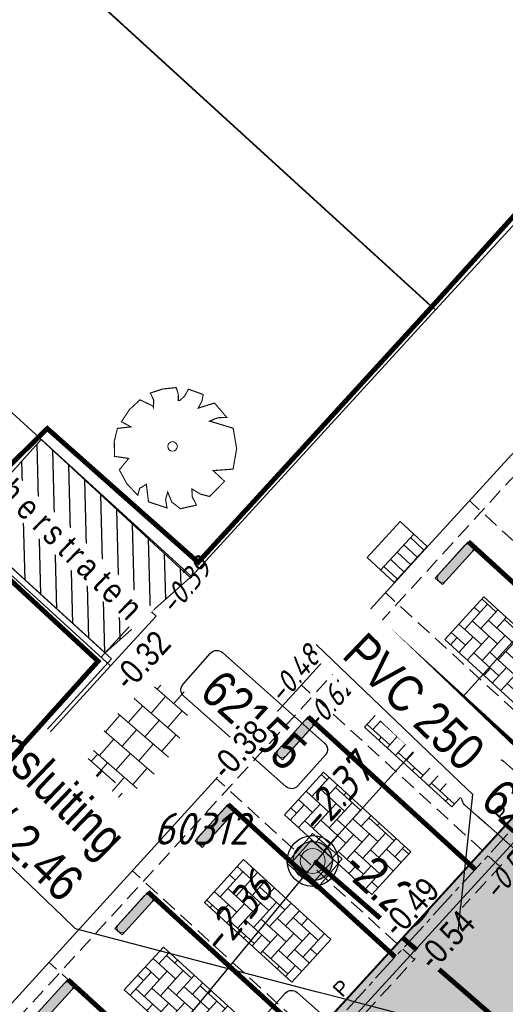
# Model space of a CAD drawing. Header units: metres. Extents: x 111546 to 149831, y 498798 to 507863.
# Tile 905 of 1056: x 111901 to 111911, y 501834 to 501854. Entities that reach past the tile are written whole.
import ezdxf
from ezdxf import colors
from ezdxf.entities.mleader import LeaderData, LeaderLine
from ezdxf.enums import TextEntityAlignment as Align
from ezdxf.math import Vec2, Vec3

# ---------------------------------------------------------------- set-up
doc = ezdxf.new("R2010")
doc.units = ezdxf.units.M
for name, pattern in [('CENTER2', [28.575, 19.05, -3.175, 3.175, -3.175]), ('DASHED', [19.05, 12.7, -6.35]), ('HIDDEN2', [4.7625, 3.175, -1.5875]), ('markering 200-1-1', [10, 5, -5])]:
    doc.linetypes.add(name, pattern=pattern)
for name, color, linetype in [('0-hoogte mv-bestaand', 253, 'Continuous'), ('0-hoogte mv-nieuw', 2, 'Continuous'), ('0-werkgrens', 210, 'FENCELINE1'), ('2-nw- bob-DWA', 20, 'Continuous'), ('2-nw-diameter DWA', 20, 'Continuous'), ('2-nw-DWA inspectieput nr', 2, 'Continuous'), ('2-nw-HWA inspectieput nr', 2, 'Continuous'), ('2-nw-inspectieput-DWA-PP', 93, 'Continuous'), ('2-nw-streng-DWA PVC', 131, 'DASHED'), ('2-nw-tekst-flexibele aansluiting', 7, 'Continuous'), ('2-vw-DWA-streng-PVC200-incl grondwerk', 252, 'RI-HWA-V'), ('2-vw-DWA-streng-PVC250-incl grondwerk', 252, 'RI-HWA-V'), ('2-vw-Put DWA inspectie nummer', 54, 'Continuous'), ('2-vw-Put inspectie', 54, 'DASHED'), ('2-vw-Streng gemengd  bobtot', 54, 'Continuous'), ('3-bs-materiaal scheiding', 200, 'HIDDEN2'), ('3-nw-herstraten1', 7, 'Continuous'), ('3-NW-HV-316010+318010-Afwerken zandbed voor wegfundering en menggranulaat-opp', 20, 'Continuous'), ('3-vw-band-trb-13-15x25', 230, 'Continuous'), ('3-vw-HV-304010-Opbreken tegels-opp', 150, 'AI-KADASTRAAL'), ('B01_HOOFDGEBOUW', 1, 'Continuous'), ('Q26_BOOM', 252, 'Continuous'), ('T02_RASTER', 252, 'Continuous'), ('V03_KNTTEGELPAD', 252, 'Continuous')]:
    doc.layers.add(name, color=color, linetype=linetype)
for name, color, linetype, lineweight in [('0-kadastrale percelen', 253, 'AI-KADASTRAAL', 9), ('3-nw-arcering-trottoir', 2, 'Continuous', 15), ('3-nw-band-gb 5-20x20 gb-achterkant', 7, 'CENTER2', 13), ('3-nw-band-gb 5-20x20 gb-voorkant', 7, 'Continuous', 13), ('3-nw-bandstootband 20-20-1000', 7, 'Continuous', 13), ('3-nw-mat-arcering', 7, 'Continuous', 5), ('3-nw-mat-KF (wit) om-en-om', 3, 'markering 200-1-1', 13), ('3-nw-mat-P-tegel', 3, 'Continuous', 13), ('3-nw-materiaalscheiding-', 7, 'DASHED', 13), ('3-nw-putrand-bestrating-dwa', 30, 'Continuous', 13), ('3-nw-text-20', 7, 'Continuous', 15), ('3-vw-kolk-trottoirkolk', 50, 'Continuous', 13), ('3-vw-verharding', 3, 'Continuous', 15)]:
    doc.layers.add(name, color=color, linetype=linetype, lineweight=lineweight)
doc.layers.add('3-nw-menggranulaat', color=7, linetype='Continuous', lineweight=13, true_color=0xebebeb)
doc.styles.add('2.5-500 Zaanstad', font='isocp.shx', dxfattribs={"height": 1.25})
doc.styles.get("Standard").update_dxf_attribs({"font": 'isocp-ie.shx'})
doc.styles.add('veysel', font='isocp-ie.shx', dxfattribs={"height": 0.1})
doc.styles.add('Zaanstad', font='ARIALN.TTF')
doc.styles.add('Zaanstad 1-200 1.8mm', font='ARIALN.TTF', dxfattribs={"height": 0.36})
doc.styles.add('Zaanstad 1-200 2.5mm', font='ARIALN.TTF', dxfattribs={"height": 0.5})
doc.styles.add('Zaanstad 1-250 2.0mm', font='ARIALN.TTF', dxfattribs={"height": 0.5})
doc.styles.add('Zaanstad 1-500 1.8mm', font='ARIALN.TTF', dxfattribs={"height": 0.9})
doc.linetypes.add('AI-KADASTRAAL', pattern='A,5.5,-2,["K",Standard,S=1.8,R=0,X=0,Y=-0.9],-2,5.5,-2,[5,NLCS.SHX,S=0.75,R=0,X=0,Y=0],-2', length=19)
doc.linetypes.add('FENCELINE1', pattern='A,6.35,-2.54,[133,ltypeshp.shx,S=2.54,R=0,X=-2.54,Y=0],-2.54,25.4', length=36.83)
doc.linetypes.add('RI-HWA-V', pattern='A,2.5,[24,NLCS.SHX,S=1,R=0,X=0,Y=0],2.5,-1.8', length=6.8)

# ---------------------------------------------------------------- blocks, each defined once
blk = doc.blocks.new('Q26')
at = {"linetype": 'Continuous', "lineweight": 20, "const_width": 0.0225}
blk.add_lwpolyline([(0.757, 0.516), (1.237, 0.371), (1.308, -0.046), (1.235, -0.463), (0.83, -0.494), (1.061, -0.711), (0.757, -1.022), (0.565, -0.971), (0.395, -0.867), (0.404, -1.032), (0.49, -1.198), (0.163, -1.271), (-0.015, -1.136), (-0.097, -0.929), (-0.141, -1.084), (-0.112, -1.255), (-0.489, -1.131), (-0.532, -0.774), (-0.668, -0.854), (-0.707, -0.996), (-0.927, -0.766), (-1.083, -0.479), (-0.894, -0.246), (-1.181, -0.203), (-1.187, 0.104), (-1.122, 0.367), (-0.847, 0.398), (-1.04, 0.503), (-0.879, 0.749), (-0.663, 0.95), (-0.402, 0.826), (-0.388, 0.795), (-0.382, 0.942), (-0.452, 1.088), (-0.194, 1.172), (0.076, 1.199), (0.118, 1.07), (0.119, 0.935), (0.148, 0.935), (0.252, 1.031), (0.325, 1.167), (0.626, 1.059), (0.6, 0.925), (0.525, 0.78), (0.856, 0.885), (1.105, 0.593), (0.924, 0.584)], close=True, dxfattribs=at)
at = {"linetype": 'Continuous', "lineweight": 20}
blk.add_circle((0.001, -0.001), 0.0983, dxfattribs=at)
blk = doc.blocks.new('PUTVNB')
at = {"linetype": 'Continuous', "lineweight": 13}
blk.add_line((-0.008, -0.504), (-0.004, -0.498), dxfattribs=at)
at = {"linetype": 'Continuous', "lineweight": 13, "ltscale": 0.04, "flags": 128}
blk.add_lwpolyline([(-0.5, 0.5), (-0.5, -0.5), (0.5, -0.5), (0.5, 0.5), (-0.5, 0.5)], dxfattribs=at)
at = {"linetype": 'Continuous', "lineweight": 13}
blk.add_point((0, 0), dxfattribs=at)
blk = doc.blocks.new('2-inspectieput rond 80cm')
at = {"ltscale": 0.03}
h = blk.add_hatch(color=256, dxfattribs=at)
h.dxf.hatch_style = 1
edge = h.paths.add_edge_path()
edge.add_arc((0, 0), 0.4, 0, 360)
for radius in [0.52, 0.4]:
    blk.add_circle((0, 0), radius)
blk = doc.blocks.new('W kf pvak elleboog')
at = {"layer": '3-nw-mat-arcering', "ltscale": 2}
h = blk.add_hatch(dxfattribs=at)
h.set_pattern_fill('AVH-BSS_KEIFORMAAT_KEPER', color=256, scale=2.2, angle=-10.842, pattern_type=2)
h.set_pattern_definition([(360, (-58.08052, 37.16894), (0.231, 0.231), [0.693, -0.231]), (270, (-58.08052, 37.63094), (0.231, 0.231), [0.693, -0.231])])
h.paths.add_polyline_path([(-0.902, 1.232), (1.511, 1.232), (1.511, 0.051), (-0.902, 0.051)])
blk.add_lwpolyline([(-0.902, 1.232), (1.511, 1.232), (1.511, 0.051), (-0.902, 0.051)], close=True)
blk = doc.blocks.new('Parkeertegel')
at = {"layer": '3-nw-mat-P-tegel'}
blk.add_lwpolyline([(2.759, 0.577), (2.286, 0.577), (2.286, 0.105), (2.759, 0.105)], close=True, dxfattribs=at)
at = {"layer": '3-nw-mat-P-tegel', "insert": (2.523, 0.341), "char_height": 0.3, "width": 0.47312, "attachment_point": 5, "rotation": 359.9251, "style": '2.5-500 Zaanstad', "bg_fill": 2}
blk.add_mtext('{\\fArial|b0|i0|c0|p34;P}', dxfattribs=at)
blk = doc.blocks.new('A$C3AAC5372')
h = blk.add_hatch(color=253)
edge = h.paths.add_edge_path()
edge.add_line((-1.005, -0.525), (-0.205, -0.525))
edge.add_arc((-0.205, -0.425), 0.1, 270, 450)
edge.add_line((-0.205, -0.325), (-1.005, -0.325))
edge.add_arc((-1.005, -0.425), 0.1, 90, 270)
blk.add_lwpolyline([(-1.005, -0.525), (-0.205, -0.525, 1), (-0.205, -0.325), (-1.005, -0.325), (-1.005, -0.325, 1)], format="xyb", close=True)
blk.add_lwpolyline([(-1.105, -0.525), (-0.105, -0.525), (-0.105, -0.325), (-1.105, -0.325)], close=True)
blk = doc.blocks.new('tgls')
at = {"linetype": 'Continuous'}
for p, q in [((-1.018, -0.663), (-1.018, 0.575)), ((-0.418, -0.668), (-0.418, 0.573)), ((0.182, -0.673), (0.182, 0.57)), ((0.782, -0.678), (0.782, 0.568)), ((-1.018, 0.329), (-1.552, 0.329)), ((0.182, 0.329), (-0.418, 0.329)), ((1.218, 0.329), (0.782, 0.329)), ((-1.618, 0.029), (-1.635, 0.029)), ((-1.618, -0.658), (-1.618, 0.09)), ((-0.418, 0.029), (-1.018, 0.029)), ((0.782, 0.029), (0.182, 0.029)), ((-1.018, -0.271), (-1.618, -0.271)), ((0.182, -0.271), (-0.418, -0.271)), ((1.382, -0.271), (0.782, -0.271)), ((1.382, -0.682), (1.382, -0.248)), ((-1.618, -0.571), (-1.803, -0.571)), ((-0.418, -0.571), (-1.018, -0.571)), ((0.782, -0.571), (0.182, -0.571)), ((1.473, -0.571), (1.382, -0.571))]:
    blk.add_line(p, q, dxfattribs=at)
blk = doc.blocks.new('straatkolk_M')
at = {"linetype": 'Continuous'}
for p, q in [((-0.404, 0.475), (-0.569, -0.255)), ((0.569, 0.255), (-0.404, 0.475)), ((0.569, 0.255), (0.404, -0.475)), ((0.404, -0.475), (-0.569, -0.255))]:
    blk.add_line(p, q, dxfattribs=at)
blk = doc.blocks.new('Bestaande trottoirkolk')
for points in [[(-0.4, 0.374), (-0.4, 0.748)], [(-0.2, 0.374), (-0.2, 0.748)], [(0, 0.374), (0, 0.748)], [(0.2, 0.374), (0.2, 0.748)], [(0.4, 0.374), (0.4, 0.748)], [(-0.499, 0.374), (0.499, 0.374)]]:
    blk.add_lwpolyline(points)
at = {"rotation": 12.74062106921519}
blk.add_blockref('straatkolk_M', (0, 0.374), dxfattribs=at)
blk = doc.blocks.new('putrand')
blk.add_lwpolyline([(-0.3, -0.3), (0.3, -0.3), (0.3, 0.3), (-0.3, 0.3)], close=True)
blk.add_circle((0, 0), 0.253)

msp = doc.modelspace()

# ---------------------------------------------------------------- hatches: boundary and pattern name
at = {"layer": '3-nw-arcering-trottoir'}
h = msp.add_hatch(dxfattribs=at)
h.set_pattern_fill('AVH-TEGEL_300X300_HALFST', color=256, scale=1.5, angle=208.98107, style=0, pattern_type=2)
h.set_pattern_definition([(229.00454452, (409667.53948, 89861.44929), (-0.12537826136, -0.48724253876), [0.45, -0.45]), (319.00454452, (409667.5395, 89861.4493), (0.2951996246, 0.33964272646), [])])
edge = h.paths.add_edge_path()
edge.add_ellipse((111903.4274, 501839.2536), major_axis=(-0.8774, -1.0994), ratio=0.488545, start_angle=0, end_angle=360)

# ---------------------------------------------------------------- linework, layer by layer
at = {"layer": '0-kadastrale percelen', "ltscale": 0.25}
msp.add_line((111902.895, 501840.952), (111898.711, 501844.764), dxfattribs=at)
for points in [[(111901.225, 501855.621), (111909.399, 501848.154), (111922.95, 501862.783)], [(111885.616, 501830.389), (111889.797, 501826.574), (111902.895, 501840.952)]]:
    msp.add_lwpolyline(points, dxfattribs=at)
at = {"layer": '2-nw-DWA inspectieput nr', "elevation": 0.6224, "flags": 128}
msp.add_lwpolyline([(111904.3525, 501840.4315), (111904.9159, 501841.0673, -0.4142136), (111905.1557, 501841.0818), (111907.2399, 501839.2348, -0.4142136), (111907.2544, 501838.995), (111906.6909, 501838.3592, -0.4142136), (111906.4511, 501838.3447), (111904.3669, 501840.1917, -0.4142136)], format="xyb", close=True, dxfattribs=at)
at = {"layer": '2-nw-streng-DWA PVC', "ltscale": 0.1, "const_width": 0.1}
msp.add_lwpolyline([(111907.0337, 501836.825), (111912.4151, 501832.1429)], dxfattribs=at)
at = {"layer": '2-vw-DWA-streng-PVC200-incl grondwerk', "ltscale": 0.2, "flags": 128}
msp.add_lwpolyline([(111907.527, 501837.378), (111929.7677, 501862.038)], dxfattribs=at)
at = {"layer": '2-vw-DWA-streng-PVC250-incl grondwerk', "ltscale": 0.2, "flags": 128}
msp.add_lwpolyline([(111890.2451, 501816.4148), (111907.527, 501837.378)], dxfattribs=at)
at = {"layer": '3-bs-materiaal scheiding', "ltscale": 0.1}
for p, q in [((111914.257, 501840.459), (111910.19, 501844.178)), ((111912.537, 501838.589), (111908.477, 501842.302)), ((111905.639, 501831.089), (111901.618, 501834.766))]:
    msp.add_line(p, q, dxfattribs=at)
at = {"layer": '3-nw-band-gb 5-20x20 gb-achterkant', "ltscale": 0.03}
msp.add_lwpolyline([(111890.0555, 501814.4905), (111928.0633, 501856.0882)], dxfattribs=at)
at = {"layer": '3-nw-band-gb 5-20x20 gb-voorkant'}
msp.add_lwpolyline([(111890.1938, 501814.3453), (111928.211, 501855.9533)], dxfattribs=at)
at = {"layer": '3-nw-mat-KF (wit) om-en-om', "ltscale": 0.06, "const_width": 0.1}
for points in [[(111910.1683, 501843.3422), (111913.5741, 501840.2304)], [(111908.5359, 501841.5557), (111911.9417, 501838.4438)], [(111906.9036, 501839.7691), (111910.3093, 501836.6573)], [(111905.2712, 501837.9826), (111908.677, 501834.8707)], [(111903.6388, 501836.196), (111907.0446, 501833.0842)], [(111902.0065, 501834.4095), (111905.4122, 501831.2976)]]:
    msp.add_lwpolyline(points, dxfattribs=at)
at = {"layer": '3-nw-materiaalscheiding-', "ltscale": 0.025}
msp.add_lwpolyline([(111887.1552, 501818.4767), (111924.6997, 501859.5674)], dxfattribs=at)
at = {"layer": '3-vw-band-trb-13-15x25', "ltscale": 0.1}
msp.add_lwpolyline([(111927.494, 501855.5), (111923.668, 501858.917), (111908.995, 501842.871)], dxfattribs=at)
at = {"layer": 'B01_HOOFDGEBOUW'}
msp.add_lwpolyline([(111898.68, 501844.637), (111902.873, 501840.806), (111896.2, 501833.489), (111892.005, 501837.319)], dxfattribs=at)
at = {"layer": 'T02_RASTER', "ltscale": 0.25}
msp.add_line((111909.498, 501848.069), (111877.151, 501877.617), dxfattribs=at)
at = {"layer": 'V03_KNTTEGELPAD'}
msp.add_line((111909.498, 501848.069), (111916.285, 501855.475), dxfattribs=at)
for points in [[(111873.179, 501881.246), (111877.151, 501877.617), (111872.146, 501872.224), (111896.444, 501850), (111904.523, 501842.634), (111909.498, 501848.069)], [(111902.873, 501840.806), (111903.804, 501841.824), (111903.612, 501841.999), (111902.681, 501840.981)]]:
    msp.add_lwpolyline(points, dxfattribs=at)

# ---------------------------------------------------------------- block references
at = {"layer": '2-nw-inspectieput-DWA-PP', "rotation": 359.6124130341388}
msp.add_blockref('2-inspectieput rond 80cm', (111906.9964, 501836.8276), dxfattribs=at)
at = {"layer": '2-vw-Put inspectie', "xscale": 0.8, "yscale": 0.8, "zscale": 0.8, "rotation": 49.53716588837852}
msp.add_blockref('PUTVNB', (111907.0337, 501836.825), dxfattribs=at)
at = {"layer": '3-nw-bandstootband 20-20-1000', "rotation": 227.7978165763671}
for p in [(111909.8128, 501842.1699), (111908.1804, 501840.3833), (111906.5481, 501838.5968), (111904.9157, 501836.8102), (111903.2833, 501835.0237), (111901.651, 501833.2371)]:
    msp.add_blockref('A$C3AAC5372', p, dxfattribs=at)
at = {"layer": '3-nw-mat-arcering', "rotation": 137.582090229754}
for p in [(111911.6324, 501841.2346), (111905.1029, 501834.0884)]:
    msp.add_blockref('W kf pvak elleboog', p, dxfattribs=at)
at = {"layer": '3-nw-putrand-bestrating-dwa', "zscale": 1.528603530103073, "rotation": 138.0634148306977}
msp.add_blockref('putrand', (111906.9964, 501836.8276), dxfattribs=at)
at = {"layer": '3-vw-kolk-trottoirkolk', "rotation": 227.3022730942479}
msp.add_blockref('Bestaande trottoirkolk', (111908.4415, 501843.3835), dxfattribs=at)
at = {"layer": '3-vw-verharding', "rotation": 228.1031230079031}
msp.add_blockref('tgls', (111901.8278, 501837.2782), dxfattribs=at)
at = {"layer": 'Q26_BOOM'}
msp.add_blockref('Q26', (111904.138, 501845.285), dxfattribs=at)
msp.add_blockref('Q26', (111904.138, 501845.285), dxfattribs=at)

# ---------------------------------------------------------------- texts
at = {"layer": '0-hoogte mv-bestaand', "style": 'veysel', "oblique": 15}
for s, p in [('-0.39', (111904.5618, 501842.291)), ('-0.48', (111906.7825, 501840.486)), ('-0.62', (111907.4749, 501839.8898)), ('-0.53', (111911.1564, 501836.4676))]:
    msp.add_text(s, height=0.45, rotation=50, dxfattribs=at).set_placement(p, align=Align.CENTER)
at = {"layer": '2-vw-Put DWA inspectie nummer', "oblique": 15}
msp.add_text('60312', height=0.65, dxfattribs=at).set_placement((111903.7577, 501836.9658), align=Align.BOTTOM_LEFT)
at = {"layer": '2-vw-Streng gemengd  bobtot', "oblique": 15}
for s, rotation, p in [('-2.37', 47.95291, (111907.2252, 501837.1637)), ('-2.36', 50.49816, (111905.2451, 501834.7242))]:
    msp.add_text(s, height=0.65, rotation=rotation, dxfattribs=at).set_placement(p, align=Align.BOTTOM_LEFT)

# ---------------------------------------------------------------- next in the draw order: block references
at = {"layer": '3-nw-mat-P-tegel', "rotation": 47.58209023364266}
for p in [(111909.3948, 501835.715), (111907.7624, 501833.9285), (111906.1301, 501832.1419)]:
    msp.add_blockref('Parkeertegel', p, dxfattribs=at)

# ---------------------------------------------------------------- next in the draw order: hatches: boundary and pattern name
at = {"layer": '3-vw-HV-304010-Opbreken tegels-opp', "ltscale": 0.01}
h = msp.add_hatch(dxfattribs=at)
h.set_pattern_fill('GOST_GLASS', color=256, scale=0.08)
h.set_pattern_definition([(294.51638, (112010.33835, 501946.37295), (-0.2375469, -0.6359021), [0.4, -0.56]), (294.51638, (112010.27896, 501946.21397), (-0.2375469, -0.6359021), [0.16, -0.8]), (294.51638, (112010.49732, 501946.31356), (-0.2375469, -0.6359021), [0.16, -0.8])])
h.paths.add_polyline_path([(111902.0064, 501823.0969), (111912.2111, 501834.0395), (111909.4237, 501836.6389), (111899.219, 501825.6963)], flags=9)

# ---------------------------------------------------------------- next in the draw order: linework, layer by layer
at = {"layer": '2-nw-HWA inspectieput nr', "ltscale": 0.05, "elevation": 0.6224, "flags": 128}
for points in [[(111910.0786, 501838.2145), (111910.642, 501838.8502, -0.4142136), (111910.8818, 501838.8647), (111912.966, 501837.0177, -0.4142136), (111912.9804, 501836.7779), (111912.417, 501836.1421, -0.4142136), (111912.1772, 501836.1277), (111910.093, 501837.9746, -0.4142136)], [(111905.8741, 501833.4966), (111906.4375, 501834.1324, -0.4142136), (111906.6773, 501834.1468), (111908.7615, 501832.2999, -0.4142136), (111908.776, 501832.06), (111908.2125, 501831.4242, -0.4142136), (111907.9727, 501831.4098), (111905.8885, 501833.2567, -0.4142136)]]:
    msp.add_lwpolyline(points, format="xyb", close=True, dxfattribs=at)
at = {"layer": '3-bs-materiaal scheiding', "ltscale": 0.1}
for p, q in [((111890.971, 501815.141), (111927.86, 501855.249)), ((111910.813, 501836.714), (111906.762, 501840.418)), ((111909.069, 501834.818), (111905.028, 501838.513)), ((111907.347, 501832.946), (111903.316, 501836.632))]:
    msp.add_line(p, q, dxfattribs=at)
at = {"layer": '3-vw-band-trb-13-15x25', "ltscale": 0.1}
msp.add_lwpolyline([(111908.995, 501842.871), (111896.111, 501828.716), (111886.878, 501818.733), (111890.971, 501815.141), (111885.341, 501808.965), (111889.947, 501794.54), (111890.302, 501793.27)], dxfattribs=at)

# ---------------------------------------------------------------- next in the draw order: block references
at = {"layer": '3-nw-mat-arcering', "rotation": 137.582090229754}
for p in [(111910, 501839.448), (111908.3677, 501837.6615), (111906.7353, 501835.8749)]:
    msp.add_blockref('W kf pvak elleboog', p, dxfattribs=at)

# ---------------------------------------------------------------- next in the draw order: texts
at = {"layer": '2-nw- bob-DWA', "style": 'Zaanstad 1-500 1.8mm'}
msp.add_text('-2.29', height=0.75, rotation=317.82608, dxfattribs=at).set_placement((111909.5134, 501835.8728), align=Align.TOP_RIGHT)

# ---------------------------------------------------------------- next in the draw order: texts
at = {"layer": '0-hoogte mv-nieuw', "char_height": 0.5, "attachment_point": 7, "rotation": 47.41511, "style": 'Zaanstad 1-200 2.5mm', "bg_fill": 3, "box_fill_scale": 1.1, "bg_fill_color": 256, "bg_fill_true_color": 13158600, "bg_fill_transparency": 0}
for s, insert in [('\\A1;-0.32', (111903.2604, 501840.2659)), ('\\A1;-0.54', (111909.4641, 501834.5644))]:
    msp.add_mtext(s, dxfattribs=dict(at, insert=insert))
at = {"layer": '2-nw-DWA inspectieput nr', "ltscale": 0.05, "insert": (111905.7954, 501839.6986), "char_height": 0.75, "width": 0.574682, "attachment_point": 5, "rotation": 318.07872, "style": 'Zaanstad 1-200 1.8mm', "bg_fill": 3, "box_fill_scale": 1.1, "bg_fill_color": 256, "bg_fill_true_color": 13158600, "bg_fill_transparency": 0}
msp.add_mtext('\\A1;62155', dxfattribs=at)
at = {"layer": '2-nw-HWA inspectieput nr', "ltscale": 0.05, "insert": (111911.5215, 501837.4815), "char_height": 0.75, "width": 0.574682, "attachment_point": 5, "rotation": 318.07872, "style": 'Zaanstad 1-200 1.8mm', "bg_fill": 3, "box_fill_scale": 1.1, "bg_fill_color": 256, "bg_fill_true_color": 13158600, "bg_fill_transparency": 0}
msp.add_mtext('\\A1;62156', dxfattribs=at)

# ---------------------------------------------------------------- next in the draw order: texts
at = {"layer": '0-hoogte mv-nieuw', "char_height": 0.5, "attachment_point": 7, "rotation": 47.41511, "style": 'Zaanstad 1-200 2.5mm', "bg_fill": 3, "box_fill_scale": 1.1, "bg_fill_color": 256, "bg_fill_true_color": 13158600, "bg_fill_transparency": 0}
for s, insert in [('\\A1;-0.38', (111905.2415, 501838.4451)), ('\\A1;-0.49', (111908.7375, 501835.2321))]:
    msp.add_mtext(s, dxfattribs=dict(at, insert=insert))

# ---------------------------------------------------------------- next in the draw order: leaders
at = {"layer": '2-nw-diameter DWA'}
ml = msp.add_multileader_mtext('Standard', dxfattribs=at)
ml.set_content('PVC 250', color=256, style='Zaanstad')
ml.set_leader_properties()
ml.build(insert=Vec2(0, 0))
ml.multileader.update_dxf_attribs({"has_text_frame": 1, "text_left_attachment_type": 6, "text_right_attachment_type": 5, "dogleg_length": 0.36, "arrow_head_size": 0.8, "scale": 0.5})
ctx = ml.context
ctx.base_point, ctx.scale, ctx.char_height, ctx.arrow_head_size, ctx.landing_gap_size, ctx.plane_origin, ctx.plane_x_axis, ctx.plane_y_axis = Vec3(111907.3157, 501841.0268), 0.5, 0.75, 0.8, 0.2, Vec3(111925.4805, 501823.8945), Vec3(0.7213931, -0.6925258), Vec3(0.6925258, 0.7213931)
ctx.left_attachment, ctx.right_attachment = 6, 5
notes = []
notes.append((ctx, [(1, (1, 1, 0), (111910.257, 501838.1847), (-0.7213931, 0.6925258), 0.36, [(0, [(111909.8743, 501834.5901)], 0, [])])]))
ctx.mtext.insert, ctx.mtext.text_direction, ctx.mtext.rotation, ctx.mtext.flow_direction = Vec3(111908.0833, 501841.5375), Vec3(0.7213931, -0.6925258), 5.5182008, 5
ctx.mtext.has_bg_fill, ctx.mtext.bg_color, ctx.mtext.bg_scale_factor, ctx.mtext.bg_transparency, ctx.mtext.use_window_bg_color = 1, -1027028792, 1.5, 0, 1
for ctx, leaders in notes:
    for number, flags, end, landing, length, lines in leaders:
        leader = LeaderData()
        leader.index, (leader.has_last_leader_line, leader.has_dogleg_vector, leader.attachment_direction) = number, flags
        leader.last_leader_point, leader.dogleg_vector, leader.dogleg_length = Vec3(end), Vec3(landing), length
        for number, points, colour, breaks in lines:
            line = LeaderLine()
            line.index, line.vertices, line.color, line.breaks = number, Vec3.list(points), colors.encode_raw_color(colour), breaks
            leader.lines.append(line)
        ctx.leaders.append(leader)

# ---------------------------------------------------------------- next in the draw order: linework, layer by layer
at = {"layer": '3-NW-HV-316010+318010-Afwerken zandbed voor wegfundering en menggranulaat-opp', "const_width": 0.04}
msp.add_lwpolyline([(111933.7256, 501868.557), (111929.0206, 501864.0685, -0.3567137), (111928.6271, 501856.9276), (111889.9448, 501814.5917), (111889.9191, 501814.5632), (111886.2337, 501810.5301, 0.2677576), (111885.5126, 501807.2607), (111890.1896, 501792.4643, -0.2685386)], format="xyb", dxfattribs=at)

# ---------------------------------------------------------------- next in the draw order: leaders
at = {"layer": '2-nw-tekst-flexibele aansluiting'}
ml = msp.add_multileader_mtext('Standard', dxfattribs=at)
ml.set_content('Flexibele aansluiting\\P-2.31/-2.46', color=256, style='Zaanstad')
ml.set_leader_properties()
ml.build(insert=Vec2(0, 0))
ml.multileader.update_dxf_attribs({"has_text_frame": 1, "text_left_attachment_type": 6, "text_right_attachment_type": 5, "dogleg_length": 0.36, "arrow_head_size": 0.8, "scale": 0.5})
ctx = ml.context
ctx.base_point, ctx.scale, ctx.char_height, ctx.arrow_head_size, ctx.landing_gap_size, ctx.plane_origin, ctx.plane_x_axis, ctx.plane_y_axis = Vec3(111896.9651, 501842.1845), 0.5, 0.75, 0.8, 0.2, Vec3(111916.0215, 501824.1969), Vec3(0.7213931, -0.6925258), Vec3(0.6925258, 0.7213931)
ctx.left_attachment, ctx.right_attachment, ctx.text_align_type = 6, 5, 2
notes = []
notes.append((ctx, [(1, (1, 1, 0), (111902.1603, 501835.4466), (-0.7213931, 0.6925258), 0.36, [(1, [(111910.6697, 501833.2185)], 0, [])])]))
ctx.mtext.insert, ctx.mtext.text_direction, ctx.mtext.rotation, ctx.mtext.alignment, ctx.mtext.flow_direction = Vec3(111903.2542, 501837.3946), Vec3(0.7213931, -0.6925258), 5.5182008, 3, 5
ctx.mtext.has_bg_fill, ctx.mtext.bg_color, ctx.mtext.bg_scale_factor, ctx.mtext.bg_transparency, ctx.mtext.use_window_bg_color = 1, -1027028792, 1.5, 0, 1
for ctx, leaders in notes:
    for number, flags, end, landing, length, lines in leaders:
        leader = LeaderData()
        leader.index, (leader.has_last_leader_line, leader.has_dogleg_vector, leader.attachment_direction) = number, flags
        leader.last_leader_point, leader.dogleg_vector, leader.dogleg_length = Vec3(end), Vec3(landing), length
        for number, points, colour, breaks in lines:
            line = LeaderLine()
            line.index, line.vertices, line.color, line.breaks = number, Vec3.list(points), colors.encode_raw_color(colour), breaks
            leader.lines.append(line)
        ctx.leaders.append(leader)

# ---------------------------------------------------------------- next in the draw order: hatches: boundary and pattern name
at = {"layer": '3-nw-herstraten1', "ltscale": 0.06, "transparency": 33554687}
h = msp.add_hatch(dxfattribs=at)
h.set_pattern_fill('ANSI31', color=256, scale=0.1, angle=-90.93076)
h.set_pattern_definition([(271.48362, (111912.7743, 501724.16163), (0.3173936, 0.0082204), [])])
h.paths.add_polyline_path([(111902.7638, 501841.0715), (111904.5018, 501842.6108), (111901.4614, 501845.4254), (111899.8983, 501843.6823)])
at = {"layer": '3-nw-menggranulaat', "ltscale": 0.02}
h = msp.add_hatch(color=256, dxfattribs=at)
h.dxf.hatch_style = 1
edge = h.paths.add_edge_path(flags=17)
edge.add_line((111945.4205, 501891.0356), (111945.6729, 501890.794))
edge.add_line((111945.6729, 501890.794), (111945.6874, 501890.807))
edge.add_line((111945.6874, 501890.807), (111945.7046, 501890.8177))
edge.add_line((111945.7046, 501890.8177), (111945.7238, 501890.8259))
edge.add_line((111945.7238, 501890.8259), (111945.7445, 501890.8318))
edge.add_line((111945.7445, 501890.8318), (111945.7662, 501890.8351))
edge.add_line((111945.7662, 501890.8351), (111945.7883, 501890.836))
edge.add_line((111945.7883, 501890.836), (111945.8102, 501890.8344))
edge.add_line((111945.8102, 501890.8344), (111945.8314, 501890.8303))
edge.add_line((111945.8314, 501890.8303), (111945.8513, 501890.8237))
edge.add_line((111945.8513, 501890.8237), (111945.8693, 501890.8145))
edge.add_line((111945.8693, 501890.8145), (111945.8849, 501890.8028))
edge.add_arc((111943.4234, 501888.1077), 3.65, -30.75903, 47.59341, ccw=False)
edge.add_line((111946.56, 501886.241), (111946.396, 501885.9655))
edge.add_line((111946.396, 501885.9655), (111953.9762, 501881.4542))
edge.add_line((111953.9762, 501881.4542), (111958.2826, 501888.69))
edge.add_line((111958.2826, 501888.69), (111956.8741, 501889.9773))
edge.add_line((111956.8741, 501889.9773), (111951.4568, 501894.3664))
edge.add_line((111951.4568, 501894.3664), (111933.3048, 501910.9454))
edge.add_arc((111934.4175, 501912.1637), 1.65, 137.59341, 227.59341, ccw=False)
edge.add_line((111933.1992, 501913.2764), (111952.7546, 501934.6874))
edge.add_line((111952.7546, 501934.6874), (111952.7652, 501934.6999))
edge.add_line((111952.7652, 501934.6999), (111952.7884, 501934.7244))
edge.add_line((111952.7884, 501934.7244), (111958.8189, 501941.3271))
edge.add_arc((111962.9907, 501937.5168), 5.65, 65.58791, 137.59341, ccw=False)
edge.add_line((111965.3258, 501942.6617), (111990.2953, 501931.3286))
edge.add_line((111990.2953, 501931.3286), (111992.5123, 501928.7742))
edge.add_line((111992.5123, 501928.7742), (111996.2832, 501938.3855))
edge.add_line((111996.2832, 501938.3855), (111993.0828, 501937.6602))
edge.add_line((111993.0828, 501937.6602), (111947.8566, 501958.1872))
edge.add_line((111947.8566, 501958.1872), (111944.1829, 501950.2846))
edge.add_line((111944.1829, 501950.2846), (111946.0273, 501949.4554))
edge.add_arc((111943.3152, 501943.3934), 6.641, -41.72574, 65.89655, ccw=False)
edge.add_line((111948.2716, 501938.9734), (111948.2104, 501938.9056))
edge.add_line((111948.2104, 501938.9056), (111948.1767, 501938.8686))
edge.add_line((111948.1767, 501938.8686), (111919.7385, 501908.7564))
edge.add_line((111919.7385, 501908.7564), (111924.5965, 501904.3126))
edge.add_line((111924.5965, 501904.3126), (111926.7841, 501906.8548))
edge.add_line((111926.7841, 501906.8548), (111926.8718, 501906.9396))
edge.add_arc((111927.9845, 501905.4644), 1.8478, 39.9448, 127.02577, ccw=False)
edge.add_line((111929.4011, 501906.6508), (111929.3935, 501906.5287))
edge.add_line((111929.3935, 501906.5287), (111929.4066, 501906.5141))
edge.add_line((111929.4066, 501906.5141), (111929.4175, 501906.497))
edge.add_line((111929.4175, 501906.497), (111929.426, 501906.4777))
edge.add_line((111929.426, 501906.4777), (111929.4321, 501906.4569))
edge.add_line((111929.4321, 501906.4569), (111929.4359, 501906.4352))
edge.add_line((111929.4359, 501906.4352), (111929.4371, 501906.4131))
edge.add_line((111929.4371, 501906.4131), (111929.4359, 501906.3911))
edge.add_line((111929.4359, 501906.3911), (111929.4321, 501906.3699))
edge.add_line((111929.4321, 501906.3699), (111929.4257, 501906.35))
edge.add_line((111929.4257, 501906.35), (111929.4167, 501906.3319))
edge.add_line((111929.4167, 501906.3319), (111929.338, 501906.2428))
edge.add_line((111929.338, 501906.2428), (111945.4205, 501891.0356))
edge = h.paths.add_edge_path()
edge.add_line((111939.0689, 501884.2217), (111923.2649, 501898.6751))
edge.add_line((111923.2649, 501898.6751), (111923.0035, 501899.3073))
edge.add_line((111923.0035, 501899.3073), (111922.989, 501899.2943))
edge.add_line((111922.989, 501899.2943), (111922.9719, 501899.2837))
edge.add_line((111922.9719, 501899.2837), (111922.9527, 501899.2756))
edge.add_line((111922.9527, 501899.2756), (111922.932, 501899.2699))
edge.add_line((111922.932, 501899.2699), (111922.9104, 501899.2666))
edge.add_line((111922.9104, 501899.2666), (111922.8883, 501899.2659))
edge.add_line((111922.8883, 501899.2659), (111922.8665, 501899.2676))
edge.add_line((111922.8665, 501899.2676), (111922.8453, 501899.2718))
edge.add_line((111922.8453, 501899.2718), (111922.8254, 501899.2785))
edge.add_line((111922.8254, 501899.2785), (111922.8074, 501899.2877))
edge.add_line((111922.8074, 501899.2877), (111922.7918, 501899.2994))
edge.add_line((111922.7918, 501899.2994), (111922.7244, 501899.361))
edge.add_arc((111923.7904, 501900.8134), 1.8016, 142.46827, 233.72181, ccw=False)
edge.add_line((111922.3617, 501901.9109), (111924.5902, 501904.3072))
edge.add_line((111924.5902, 501904.3072), (111919.7344, 501908.7519))
edge.add_line((111919.7344, 501908.7519), (111909.1625, 501897.0827))
edge.add_line((111909.1625, 501897.0827), (111913.8523, 501892.7753))
edge.add_line((111913.8523, 501892.7753), (111915.8761, 501894.9148))
edge.add_arc((111917.0874, 501893.8799), 1.5932, 61.0323, 139.48943, ccw=False)
edge.add_line((111917.8591, 501895.2738), (111918.9555, 501894.4073))
edge.add_line((111918.9555, 501894.4073), (111918.9686, 501894.3928))
edge.add_line((111918.9686, 501894.3928), (111918.9794, 501894.3756))
edge.add_line((111918.9794, 501894.3756), (111918.9879, 501894.3564))
edge.add_line((111918.9879, 501894.3564), (111918.9939, 501894.3357))
edge.add_line((111918.9939, 501894.3357), (111918.9976, 501894.314))
edge.add_line((111918.9976, 501894.314), (111918.9988, 501894.2919))
edge.add_line((111918.9988, 501894.2919), (111918.9974, 501894.27))
edge.add_line((111918.9974, 501894.27), (111918.9936, 501894.2488))
edge.add_line((111918.9936, 501894.2488), (111918.9871, 501894.2289))
edge.add_line((111918.9871, 501894.2289), (111918.9781, 501894.2108))
edge.add_line((111918.9781, 501894.2108), (111918.9664, 501894.1952))
edge.add_line((111918.9664, 501894.1952), (111937.2225, 501877.2639))
edge.add_line((111937.2225, 501877.2639), (111937.3506, 501877.4043))
edge.add_line((111937.3506, 501877.4043), (111937.3651, 501877.4173))
edge.add_line((111937.3651, 501877.4173), (111937.3822, 501877.4279))
edge.add_line((111937.3822, 501877.4279), (111937.4014, 501877.4361))
edge.add_line((111937.4014, 501877.4361), (111937.4221, 501877.4419))
edge.add_line((111937.4221, 501877.4419), (111937.4437, 501877.4452))
edge.add_line((111937.4437, 501877.4452), (111937.4658, 501877.446))
edge.add_line((111937.4658, 501877.446), (111937.4876, 501877.4444))
edge.add_line((111937.4876, 501877.4444), (111937.5088, 501877.4403))
edge.add_line((111937.5088, 501877.4403), (111937.5286, 501877.4336))
edge.add_line((111937.5286, 501877.4336), (111937.5466, 501877.4245))
edge.add_line((111937.5466, 501877.4245), (111937.5622, 501877.4128))
edge.add_line((111937.5622, 501877.4128), (111938.7544, 501876.3239))
edge.add_arc((111936.2929, 501873.6289), 3.65, -30.75903, 47.59341, ccw=False)
edge.add_line((111939.4294, 501871.7622), (111938.385, 501870.0074))
edge.add_arc((111935.2485, 501871.8741), 3.65, 245.34011, 329.24097, ccw=False)
edge.add_line((111933.7256, 501868.557), (111929.0206, 501864.0685))
edge.add_arc((111924.456, 501860.7388), 5.65, -42.41791, 36.11015, ccw=False)
edge.add_line((111928.6271, 501856.9276), (111889.9448, 501814.5917))
edge.add_line((111889.9448, 501814.5917), (111889.9191, 501814.5632))
edge.add_line((111889.9191, 501814.5632), (111886.2337, 501810.5301))
edge.add_arc((111888.7069, 501808.2704), 3.35, 137.58209, 197.54111)
edge.add_line((111885.5126, 501807.2607), (111890.1896, 501792.4643))
edge.add_arc((111884.8023, 501790.7615), 5.65, -42.58489, 17.54111, ccw=False)
edge.add_line((111888.9623, 501786.9382), (111860.4469, 501755.9116))
edge.add_line((111860.4469, 501755.9116), (111859.2031, 501754.8538))
edge.add_arc((111856.663, 501757.1884), 3.45, 227.41511, 317.41511, ccw=False)
edge.add_line((111854.3284, 501754.6482), (111853.4568, 501755.1777))
edge.add_line((111853.4568, 501755.1777), (111841.6617, 501766.0181))
edge.add_line((111841.6617, 501766.0181), (111839.7535, 501767.7719))
edge.add_line((111839.7535, 501767.7719), (111835.8964, 501763.5751))
edge.add_line((111835.8964, 501763.5751), (111836.3161, 501763.1893))
edge.add_line((111836.3161, 501763.1893), (111876.9192, 501725.8727))
edge.add_line((111876.9192, 501725.8727), (111896.1196, 501708.2263))
edge.add_line((111896.1196, 501708.2263), (111899.9767, 501712.4231))
edge.add_line((111899.9767, 501712.4231), (111865.4492, 501744.1559))
edge.add_line((111865.4492, 501744.1559), (111865.3726, 501744.498))
edge.add_arc((111868.3838, 501747.7744), 4.45, 137.6472, 227.41511, ccw=False)
edge.add_line((111865.0952, 501750.7724), (111898.3784, 501787.2824))
edge.add_arc((111895.9027, 501789.5392), 3.35, 317.64716, 383.53609)
edge.add_line((111898.974, 501790.877), (111897.9326, 501793.2678))
edge.add_line((111897.9326, 501793.2678), (111893.2508, 501804.0168))
edge.add_arc((111897.6973, 501805.9535), 4.85, 137.58209, 203.53609, ccw=False)
edge.add_line((111894.1169, 501809.225), (111896.1368, 501811.4357))
edge.add_line((111896.1368, 501811.4357), (111933.9229, 501852.7908))
edge.add_arc((111938.094, 501848.9797), 5.65, 58.6164, 137.58209, ccw=False)
edge.add_line((111941.0363, 501853.8031), (111953.1191, 501846.4325))
edge.add_line((111953.1191, 501846.4325), (111956.6082, 501852.1523))
edge.add_line((111956.6082, 501852.1523), (111946.6541, 501858.2243))
edge.add_arc((111949.5965, 501863.0477), 5.65, 149.24097, 238.6164, ccw=False)
edge.add_line((111944.7413, 501865.9373), (111953.9493, 501881.412))
edge.add_line((111953.9493, 501881.412), (111946.3755, 501885.9311))
edge.add_line((111946.3755, 501885.9311), (111945.5156, 501884.4862))
edge.add_arc((111942.3791, 501886.3529), 3.65, 227.59341, 329.24097, ccw=False)
edge.add_line((111939.9176, 501883.6579), (111939.889, 501883.6834))
edge.add_line((111939.889, 501883.6834), (111939.8577, 501883.7108))
edge.add_line((111939.8577, 501883.7108), (111939.7902, 501883.77))
edge.add_line((111939.7902, 501883.77), (111939.7218, 501883.8337))
edge.add_line((111939.7218, 501883.8337), (111939.6895, 501883.8666))
edge.add_line((111939.6895, 501883.8666), (111939.6596, 501883.8999))
edge.add_line((111939.6596, 501883.8999), (111939.6328, 501883.9333))
edge.add_line((111939.6328, 501883.9333), (111939.6101, 501883.9666))
edge.add_line((111939.6101, 501883.9666), (111939.5924, 501883.9996))
edge.add_line((111939.5924, 501883.9996), (111939.5804, 501884.032))
edge.add_line((111939.5804, 501884.032), (111939.5751, 501884.0637))
edge.add_line((111939.5751, 501884.0637), (111939.5772, 501884.0942))
edge.add_line((111939.5772, 501884.0942), (111939.5814, 501884.109))
edge.add_line((111939.5814, 501884.109), (111939.5877, 501884.1235))
edge.add_line((111939.5877, 501884.1235), (111939.5963, 501884.1376))
edge.add_line((111939.5963, 501884.1376), (111939.3596, 501884.0053))
edge.add_line((111939.3596, 501884.0053), (111939.0689, 501884.2217))
edge = h.paths.add_edge_path(flags=17)
edge.add_line((111933.0577, 501869.1111), (111912.895, 501887.549))
edge.add_line((111912.895, 501887.549), (111912.8805, 501887.5359))
edge.add_line((111912.8805, 501887.5359), (111912.8633, 501887.5253))
edge.add_line((111912.8633, 501887.5253), (111912.8441, 501887.517))
edge.add_line((111912.8441, 501887.517), (111912.8234, 501887.5112))
edge.add_line((111912.8234, 501887.5112), (111912.8017, 501887.5079))
edge.add_line((111912.8017, 501887.5079), (111912.7796, 501887.507))
edge.add_line((111912.7796, 501887.507), (111912.7577, 501887.5086))
edge.add_line((111912.7577, 501887.5086), (111912.7366, 501887.5127))
edge.add_line((111912.7366, 501887.5127), (111912.7167, 501887.5193))
edge.add_line((111912.7167, 501887.5193), (111912.6986, 501887.5285))
edge.add_line((111912.6986, 501887.5285), (111912.683, 501887.5402))
edge.add_line((111912.683, 501887.5402), (111912.2714, 501887.9162))
edge.add_arc((111913.4223, 501889.4072), 1.8836, 145.26236, 232.33447, ccw=False)
edge.add_line((111911.8745, 501890.4805), (111913.8494, 501892.7722))
edge.add_line((111913.8494, 501892.7722), (111909.1549, 501897.0744))
edge.add_line((111909.1549, 501897.0744), (111901.8785, 501889.0129))
edge.add_line((111901.8785, 501889.0129), (111928.2662, 501864.9107))
edge.add_arc((111924.456, 501860.7388), 5.65, 37.7584, 47.59468, ccw=False)
edge.add_line((111928.9229, 501864.1984), (111933.6754, 501868.5805))
edge.add_arc((111935.2485, 501871.8741), 3.65, 233.53134, 244.47053, ccw=False)
edge.add_line((111933.079, 501868.9388), (111933.0701, 501868.9465))
edge.add_line((111933.0701, 501868.9465), (111933.0624, 501868.9556))
edge.add_line((111933.0624, 501868.9556), (111933.0558, 501868.9659))
edge.add_line((111933.0558, 501868.9659), (111933.0502, 501868.9772))
edge.add_line((111933.0502, 501868.9772), (111933.0458, 501868.9893))
edge.add_line((111933.0458, 501868.9893), (111933.0424, 501869.0021))
edge.add_line((111933.0424, 501869.0021), (111933.039, 501869.0288))
edge.add_line((111933.039, 501869.0288), (111933.0399, 501869.056))
edge.add_line((111933.0399, 501869.056), (111933.0451, 501869.0822))
edge.add_line((111933.0451, 501869.0822), (111933.0493, 501869.0944))
edge.add_line((111933.0493, 501869.0944), (111933.0545, 501869.1059))
edge.add_line((111933.0545, 501869.1059), (111933.0608, 501869.1163))
edge.add_line((111933.0608, 501869.1163), (111933.0682, 501869.1256))
edge.add_line((111933.0682, 501869.1256), (111933.0577, 501869.1111))
edge = h.paths.add_edge_path()
edge.add_line((111992.5179, 501928.7676), (111994.7292, 501926.2197))
edge.add_line((111994.7292, 501926.2197), (111992.7618, 501920.8852))
edge.add_line((111992.7618, 501920.8852), (111990.9535, 501916.2577))
edge.add_line((111990.9535, 501916.2577), (111987.3966, 501907.1552))
edge.add_line((111987.3966, 501907.1552), (111984.5685, 501905.9622))
edge.add_line((111984.5685, 501905.9622), (111979.6175, 501893.2924))
edge.add_line((111979.6175, 501893.2924), (111980.8658, 501890.4421))
edge.add_line((111980.8658, 501890.4421), (111966.3394, 501853.2677))
edge.add_arc((112199.3326, 501762.2227), 250.15, 158.656294, 158.959504)
edge.add_line((111965.8609, 501852.0335), (111958.2211, 501851.1683))
edge.add_line((111958.2211, 501851.1683), (111956.6509, 501852.1262))
edge.add_line((111956.6509, 501852.1262), (111953.1617, 501846.4064))
edge.add_line((111953.1617, 501846.4064), (111954.801, 501845.4065))
edge.add_line((111954.801, 501845.4065), (111961.2929, 501839.1012))
edge.add_arc((112172.9168, 501770.2756), 222.5345, 161.984141, 163.432257)
edge.add_line((111959.6211, 501833.7311), (111947.8873, 501794.3967))
edge.add_arc((111619.3818, 501892.3933), 342.8107, 334.016078, 343.389614, ccw=False)
edge.add_line((111927.5402, 501742.2014), (111914.6403, 501718.2034))
edge.add_arc((111619.3446, 501892.406), 342.85, 327.803063, 329.462534, ccw=False)
edge.add_line((111909.4717, 501709.7249), (111902.159, 501710.4174))
edge.add_line((111902.159, 501710.4174), (111900.0135, 501712.3893))
edge.add_line((111900.0135, 501712.3893), (111896.1564, 501708.1925))
edge.add_line((111896.1564, 501708.1925), (111898.3692, 501706.1588))
edge.add_line((111898.3692, 501706.1588), (111901.9376, 501698.2777))
edge.add_arc((111620.0913, 501891.8095), 341.8946, 319.976566, 325.524268, ccw=False)
edge.add_line((111881.9079, 501671.9368), (111875.8132, 501664.6874))
edge.add_line((111875.8132, 501664.6874), (111881.8015, 501659.8582))
edge.add_line((111881.8015, 501659.8582), (111887.6852, 501667.154))
edge.add_arc((111619.6416, 501892.2362), 350.0133, 319.979072, 330.881819)
edge.add_line((111925.4195, 501721.9153), (111934.2415, 501738.8209))
edge.add_arc((111619.6416, 501892.2362), 350.0133, 334.00373, 336.636623)
edge.add_line((111940.9568, 501753.4345), (111946.615, 501767.3333))
edge.add_arc((111619.5305, 501892.3164), 350.15, 339.087525, 343.389614)
edge.add_line((111955.069, 501792.2218), (111966.8024, 501831.5546))
edge.add_arc((112199.5184, 501762.133), 242.85, 158.656294, 163.389614, ccw=False)
edge.add_line((111973.3246, 501850.5211), (111996.8969, 501910.8449))
edge.add_line((111996.8969, 501910.8449), (111999.7725, 501918.2039))
edge.add_line((111999.7725, 501918.2039), (112014.2094, 501957.3484))
edge.add_line((112014.2094, 501957.3484), (112017.327, 501965.8015))
edge.add_line((112017.327, 501965.8015), (112023.9953, 501969.4553))
edge.add_line((112023.9953, 501969.4553), (112025.9918, 501974.4606))
edge.add_line((112025.9918, 501974.4606), (112023.5855, 501976.2269))
edge.add_line((112023.5855, 501976.2269), (112024.3517, 501978.5545))
edge.add_line((112024.3517, 501978.5545), (112022.3088, 501979.3064))
edge.add_line((112022.3088, 501979.3064), (112022.8152, 501980.6823))
edge.add_line((112022.8152, 501980.6823), (112015.7803, 501983.2979))
edge.add_line((112015.7803, 501983.2979), (112012.7309, 501975.0297))
edge.add_line((112012.7309, 501975.0297), (111999.4836, 501939.1108))
edge.add_line((111999.4836, 501939.1108), (111996.2923, 501938.3876))
edge.add_line((111996.2923, 501938.3876), (111992.5179, 501928.7676))
edge = h.paths.add_edge_path()
edge.add_line((112022.6664, 501569.4539), (112021.9525, 501567.8914))
edge.add_arc((112022.5437, 501567.6213), 0.65, 155.44535, 245.26702)
edge.add_line((112022.2718, 501567.0309), (112030.4099, 501563.2821))
edge.add_arc((112030.6818, 501563.8725), 0.65, 245.26702, 335.61275)
edge.add_line((112031.2738, 501563.6041), (112031.7526, 501564.6357))
edge.add_line((112031.7526, 501564.6357), (112037.7391, 501577.621))
edge.add_line((112037.7391, 501577.621), (112039.5258, 501581.518))
edge.add_line((112039.5258, 501581.518), (112043.4029, 501579.7321))
edge.add_line((112043.4029, 501579.7321), (112042.2053, 501577.1324))
edge.add_arc((112042.7957, 501576.8604), 0.65, 155.26702, 244.8963)
edge.add_line((112042.5199, 501576.2718), (112043.6841, 501575.7264))
edge.add_line((112043.6841, 501575.7264), (112037.3742, 501562.0284))
edge.add_line((112037.3742, 501562.0284), (112036.9034, 501561.0065))
edge.add_arc((112037.4938, 501560.7346), 0.65, 155.26702, 245.26702)
edge.add_line((112037.2219, 501560.1442), (112070.2963, 501544.9086))
edge.add_line((112070.2963, 501544.9086), (112090.0758, 501535.7972))
edge.add_line((112090.0758, 501535.7972), (112106.9799, 501528.0104))
edge.add_line((112106.9799, 501528.0104), (112102.6804, 501518.6766))
edge.add_line((112102.6804, 501518.6766), (112096.6219, 501521.4671))
edge.add_line((112096.6219, 501521.4671), (112098.0341, 501524.5333))
edge.add_line((112098.0341, 501524.5333), (112072.1423, 501536.474))
edge.add_line((112072.1423, 501536.474), (112068.2561, 501528.0329))
edge.add_line((112068.2561, 501528.0329), (112094.1523, 501516.1055))
edge.add_line((112094.1523, 501516.1055), (112096.6009, 501521.4217))
edge.add_line((112096.6009, 501521.4217), (112102.6595, 501518.6312))
edge.add_line((112102.6595, 501518.6312), (112097.7794, 501508.0373))
edge.add_line((112097.7794, 501508.0373), (112065.7267, 501522.8023))
edge.add_line((112065.7267, 501522.8023), (112072.124, 501536.69))
edge.add_line((112072.124, 501536.69), (112023.5558, 501559.0627))
edge.add_arc((112021.6103, 501554.8393), 4.65, 65.26702, 155.26702)
edge.add_line((112017.3868, 501556.7848), (112004.8207, 501529.5055))
edge.add_line((112004.8207, 501529.5055), (111991.5629, 501500.7245))
edge.add_line((111991.5629, 501500.7245), (111991.191, 501493.9811))
edge.add_line((111991.191, 501493.9811), (111981.4392, 501500.8561))
edge.add_line((111981.4392, 501500.8561), (111985.3353, 501503.2189))
edge.add_line((111985.3353, 501503.2189), (111995.4999, 501525.2871))
edge.add_line((111995.4999, 501525.2871), (112013.4446, 501564.2406))
edge.add_line((112013.4446, 501564.2406), (112022.0681, 501582.9609))
edge.add_line((112022.0681, 501582.9609), (112027.6993, 501580.3669))
edge.add_line((112027.6993, 501580.3669), (112027.4871, 501579.9062))
edge.add_line((112027.4871, 501579.9062), (112022.6664, 501569.4539))

# ---------------------------------------------------------------- next in the draw order: linework, layer by layer
at = {"layer": '3-nw-herstraten1', "ltscale": 0.02}
msp.add_lwpolyline([(111902.7638, 501841.0715), (111904.5018, 501842.6108), (111901.4614, 501845.4254), (111899.8983, 501843.6823)], close=True, dxfattribs=at)

# ---------------------------------------------------------------- next in the draw order: texts
at = {"layer": '3-nw-text-20', "ltscale": 0.05, "insert": (111902.1297, 501843.1259), "char_height": 0.5, "attachment_point": 5, "rotation": 315.55623, "style": 'Zaanstad 1-250 2.0mm', "bg_fill": 3, "box_fill_scale": 1.1, "bg_fill_color": 256, "bg_fill_true_color": 13158600, "bg_fill_transparency": 0}
msp.add_mtext('\\A1;{\\T1.5;herstraten}', dxfattribs=at)

# ---------------------------------------------------------------- next in the draw order: linework, layer by layer
at = {"layer": '0-werkgrens', "ltscale": 0.1}
msp.add_lwpolyline([(111887.0046, 501899.9859, 0.1, 0.1, 0), (111886.5193, 501899.4579, 0.1, 0.1, 0), (111884.5335, 501897.2972, 0.1, 0.1, 0), (111884.5335, 501897.2972, 0.1, 0.1, 0), (111922.6541, 501862.8044, 0.1, 0.1, 0), (111909.3939, 501848.1003, 0.1, 0.1, 0), (111904.6615, 501842.9196, 0.1, 0.1, 0), (111901.5866, 501845.6499, 0.1, 0.1, 0), (111899.6072, 501843.696, 0.1, 0.1, 0), (111902.6215, 501840.9025, 0.1, 0.1, 0), (111889.616, 501826.4268, 0.1, 0.1, 0), (111885.1246, 501830.5172, 0.1, 0.1, 0), (111878.3356, 501823.0085, 0.1, 0.1, 0), (111886.6823, 501815.1058, 0.1, 0.1, 0), (111864.5504, 501791.0009, 0.1, 0.1, 0)], format="xyseb", dxfattribs=at)

doc.saveas('drawing.dxf')
